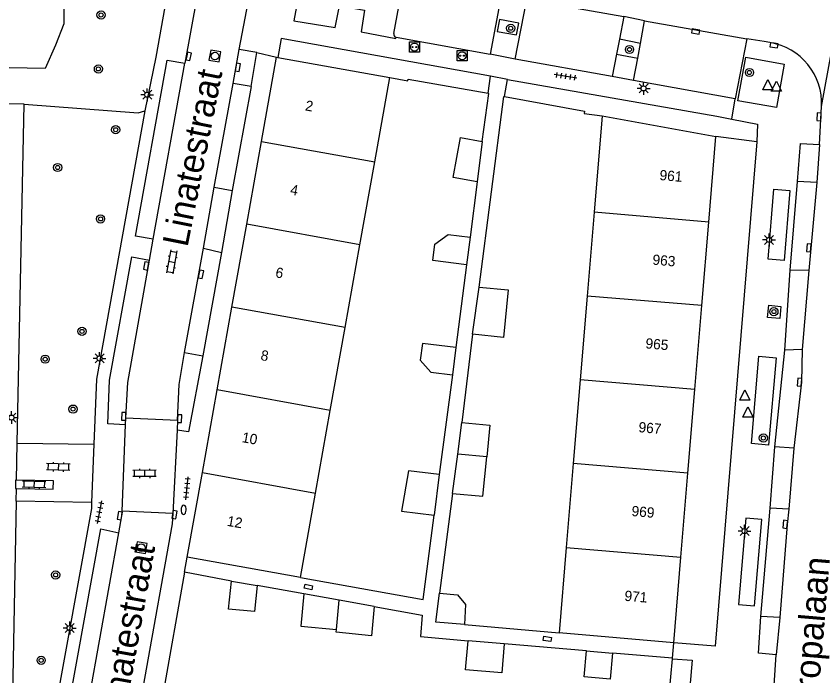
# Model space of a CAD drawing. Extents: x 131000 to 133014, y 396499 to 399001.
# Drawn here: x 131251.5 to 131330.3, y 397763.6 to 397827.9 of the extents above; entities that cross this region are included whole.
import ezdxf

# ---------------------------------------------------------------- set-up
doc = ezdxf.new("R2010")
doc.units = 0
for name, color, linetype in [('gg-afsc-erfafscheiding', 7, 'Continuous'), ('gg-afsc-hekwerk', 7, 'Continuous'), ('gg-afsc-muur', 7, 'Continuous'), ('gg-anno-huisnummerreeks BGT', 7, 'Continuous'), ('gg-anno-openbare ruimte label', 7, 'Continuous'), ('gg-bbg-bijgebouw', 7, 'Continuous'), ('gg-bbg-gedigitaliseerde bijgebouw', 7, 'Continuous'), ('gg-bbg-hoofdgebouw', 7, 'Continuous'), ('gg-bbg-tussenscheiding', 7, 'Continuous'), ('gg-knt-verharding', 7, 'Continuous'), ('gg-knt-verharding nz', 7, 'Continuous'), ('gt-grn-groengrens', 7, 'Continuous'), ('gt-grn-weggrens', 7, 'Continuous'), ('gt-symb-boom', 7, 'Continuous'), ('gt-symb-brandkraan', 7, 'Continuous'), ('gt-symb-klinker verharding', 7, 'Continuous'), ('gt-symb-kolk', 7, 'Continuous'), ('gt-symb-kolk center center', 7, 'Continuous'), ('gt-symb-laadpunt elektrisch vervoer', 7, 'Continuous'), ('gt-symb-lichtmast', 7, 'Continuous'), ('gt-symb-rioolschacht', 7, 'Continuous'), ('gt-symb-tegel verharding', 7, 'Continuous'), ('gt-symb-waterafsluiter', 7, 'Continuous')]:
    doc.layers.add(name, color=color, linetype=linetype)

# ---------------------------------------------------------------- blocks, each defined once
blk = doc.blocks.new('gt0-KOLK')
at = {"layer": 'gt-symb-kolk'}
blk.add_lwpolyline([(0, 0), (0.375, 0), (0.375, 0.4), (-0.375, 0.4), (-0.375, 0), (0, 0)], dxfattribs=at)
blk = doc.blocks.new('gt0-BOOM')
at = {"layer": 'gt-symb-boom'}
for radius in [0.4, 0.2]:
    blk.add_circle((0, 0), radius, dxfattribs=at)
blk = doc.blocks.new('gt0-LEV')
at = {"layer": 'gt-symb-laadpunt elektrisch vervoer'}
blk.add_lwpolyline([(-0.486, 0.501), (0.486, 0.501), (0.486, -0.499), (-0.486, -0.499)], close=True, dxfattribs=at)
for centre, radius in [((0, 0), 0.393), ((-0.186, 0), 0.0566), ((0.186, 0), 0.0566)]:
    blk.add_circle(centre, radius, dxfattribs=at)
blk = doc.blocks.new('gt0-LMAST')
at = {"layer": 'gt-symb-lichtmast'}
for p, q in [((-0.182, 0.173), (-0.447, 0.438)), ((-0.005, 0.246), (-0.005, 0.621)), ((0.172, 0.173), (0.437, 0.438)), ((-0.255, -0.004), (-0.63, -0.004)), ((-0.182, -0.181), (-0.447, -0.446)), ((-0.005, -0.254), (-0.005, -0.629)), ((0.437, -0.446), (0.172, -0.181)), ((0.245, -0.004), (0.62, -0.004))]:
    blk.add_line(p, q, dxfattribs=at)
blk.add_circle((-0.005, -0.004), 0.25, dxfattribs=at)
blk = doc.blocks.new('gt0-WAFSL')
at = {"layer": 'gt-symb-waterafsluiter'}
for p, q in [((-0.5, -0.333), (0, 0.667)), ((0, 0.667), (0.5, -0.333)), ((0.5, -0.333), (-0.5, -0.333))]:
    blk.add_line(p, q, dxfattribs=at)
blk = doc.blocks.new('gt0-TEG1')
at = {"layer": 'gt-symb-tegel verharding'}
for p, q in [((-1.125, 0), (1.125, 0)), ((-0.9, -0.25), (-0.9, 0.25)), ((-0.45, -0.25), (-0.45, 0.25)), ((0, -0.25), (0, 0.25)), ((0.45, -0.25), (0.45, 0.25)), ((0.9, -0.25), (0.9, 0.25))]:
    blk.add_line(p, q, dxfattribs=at)
blk = doc.blocks.new('gt0-KL1')
at = {"layer": 'gt-symb-klinker verharding'}
for p, q in [((-1.15, 0.3), (1.15, 0.3)), ((-1, -0.3), (-1, 0.3)), ((-0.5, 0.3), (-0.5, 0.45)), ((0, -0.3), (0, 0.3)), ((0.5, 0.3), (0.5, 0.45)), ((1, -0.3), (1, 0.3)), ((-1.15, -0.3), (1.15, -0.3)), ((-0.5, -0.45), (-0.5, -0.3)), ((0.5, -0.45), (0.5, -0.3))]:
    blk.add_line(p, q, dxfattribs=at)
blk = doc.blocks.new('gt0-KOLKCC')
at = {"layer": 'gt-symb-kolk center center'}
blk.add_lwpolyline([(-0.375, 0.2), (0.375, 0.2), (0.375, -0.2), (-0.375, -0.2)], close=True, dxfattribs=at)
blk = doc.blocks.new('gt0-RS')
at = {"layer": 'gt-symb-rioolschacht'}
blk.add_lwpolyline([(-0.5, -0.5), (0.5, -0.5), (0.5, 0.5), (-0.5, 0.5)], close=True, dxfattribs=at)
blk.add_circle((0, 0), 0.375, dxfattribs=at)
blk = doc.blocks.new('gt0-BR')
at = {"layer": 'gt-symb-brandkraan'}
for centre, radius, start, end in [((-0.244, 0), 0.206, 107.56694, 252.43307), ((0.599, -2.664), 3, 106.89205, 107.56694), ((0, -0.691), 0.938, 73.10799, 106.89205), ((-0.599, -2.664), 3, 72.43309, 73.10799), ((0.244, 0), 0.206, 287.56695, 72.43309), ((0.599, 2.664), 3, 252.43307, 253.10797), ((0, 0.691), 0.938, 253.10797, 286.89206), ((-0.599, 2.664), 3, 286.89206, 287.56695)]:
    blk.add_arc(centre, radius, start, end, dxfattribs=at)

msp = doc.modelspace()

# ---------------------------------------------------------------- linework, layer by layer
at = {"layer": 'gg-afsc-erfafscheiding'}
for p, q in [((131287.973, 397821.944), (131289.722, 397821.624)), ((131306.95, 397818.448), (131308.72, 397818.198)), ((131296.044, 397796.898), (131295.012, 397788.285)), ((131294.102, 397781.373), (131292.834, 397771.621)), ((131267.929, 397773.677), (131265.397, 397759.543)), ((131314.888, 397757.348), (131315.566, 397765.239)), ((131315.566, 397765.239), (131315.57, 397765.282))]:
    msp.add_line(p, q, dxfattribs=at)
at = {"layer": 'gg-afsc-hekwerk'}
for p, q in [((131252.26, 397819.343), (131242.502, 397819.558)), ((131251.592, 397786.262), (131252.26, 397819.343)), ((131251.484, 397780.604), (131250.967, 397753.901))]:
    msp.add_line(p, q, dxfattribs=at)
at = {"layer": 'gg-afsc-muur'}
for p, q in [((131296.499, 397811.762), (131295.806, 397806.366)), ((131295.455, 397803.66), (131294.42, 397795.6)), ((131294.089, 397792.95), (131292.807, 397783.203)), ((131272.501, 397772.819), (131267.929, 397773.677)), ((131279.58, 397771.576), (131275.009, 397772.37)), ((131295.27, 397768.561), (131304.5, 397767.759)), ((131307.171, 397766.012), (131299.155, 397766.689)), ((131315.57, 397765.282), (131309.721, 397765.78))]:
    msp.add_line(p, q, dxfattribs=at)
for points in [[(131289.722, 397821.624), (131289.749, 397821.787), (131297.576, 397820.41)], [(131296.711, 397801.509), (131299.092, 397820.111), (131299.156, 397820.099)], [(131296.992, 397815.717), (131297.629, 397820.401), (131297.576, 397820.41)], [(131299.156, 397820.099), (131306.99, 397818.678), (131306.95, 397818.448)], [(131279.237, 397773.165), (131291.23, 397771.013), (131292.301, 397779.253)], [(131286.448, 397770.34), (131291.143, 397769.481), (131290.961, 397767.399), (131295.612, 397766.992)]]:
    msp.add_lwpolyline(points, dxfattribs=at)
at = {"layer": 'gg-bbg-bijgebouw'}
for p, q in [((131296.992, 397815.717), (131296.499, 397811.762)), ((131295.806, 397806.366), (131295.455, 397803.66)), ((131294.42, 397795.6), (131294.089, 397792.95)), ((131292.807, 397783.203), (131292.301, 397779.253)), ((131272.501, 397772.819), (131275.009, 397772.37)), ((131283.011, 397770.959), (131279.58, 397771.576)), ((131286.448, 397770.34), (131283.011, 397770.959)), ((131299.155, 397766.689), (131295.612, 397766.992)), ((131307.171, 397766.012), (131309.721, 397765.78))]:
    msp.add_line(p, q, dxfattribs=at)
for points in [[(131296.499, 397811.762), (131294.162, 397812.183), (131294.866, 397816.1), (131296.992, 397815.717)], [(131275.009, 397772.37), (131274.758, 397769.834), (131272.23, 397770.085), (131272.501, 397772.819)], [(131309.721, 397765.78), (131309.49, 397763.24), (131306.941, 397763.472), (131307.171, 397766.012)]]:
    msp.add_lwpolyline(points, dxfattribs=at)
at = {"layer": 'gg-bbg-gedigitaliseerde bijgebouw'}
for p, q in [((131296.044, 397796.898), (131296.711, 397801.509)), ((131294.615, 397785.212), (131295.012, 397788.285)), ((131294.102, 397781.373), (131294.615, 397785.212))]:
    msp.add_line(p, q, dxfattribs=at)
for points in [[(131295.455, 397803.66), (131292.16, 397804.087), (131292.367, 397805.682), (131293.675, 397806.642), (131295.806, 397806.366)], [(131296.711, 397801.509), (131299.539, 397801.232), (131299.083, 397796.576), (131296.044, 397796.898)], [(131294.42, 397795.6), (131291.151, 397796.008), (131290.947, 397794.38), (131291.971, 397793.215), (131294.089, 397792.95)], [(131295.012, 397788.285), (131297.731, 397788.018), (131297.431, 397784.953)], [(131294.102, 397781.373), (131297.052, 397781.084), (131297.431, 397784.953)], [(131292.807, 397783.203), (131289.809, 397783.576), (131289.118, 397779.649), (131292.301, 397779.253)], [(131279.58, 397771.576), (131279.271, 397768.421), (131282.752, 397768.081)], [(131295.27, 397768.561), (131292.471, 397768.818), (131292.834, 397771.621)], [(131292.834, 397771.621), (131294.583, 397771.465), (131295.349, 397770.537), (131295.27, 397768.561)], [(131286.448, 397770.34), (131286.167, 397767.478), (131282.728, 397767.816), (131282.752, 397768.081)], [(131299.155, 397766.689), (131298.914, 397763.861), (131295.366, 397764.155), (131295.612, 397766.992)]]:
    msp.add_lwpolyline(points, dxfattribs=at)
at = {"layer": 'gg-bbg-hoofdgebouw'}
for p, q in [((131275.446, 397815.721), (131276.915, 397823.937)), ((131276.915, 397823.937), (131277.02, 397823.918)), ((131277.02, 397823.918), (131287.973, 397821.944)), ((131286.499, 397813.711), (131287.973, 397821.944)), ((131308.72, 397818.198), (131307.934, 397808.8)), ((131308.72, 397818.198), (131319.819, 397816.192)), ((131319.123, 397807.841), (131319.819, 397816.192)), ((131274.001, 397807.638), (131275.446, 397815.721)), ((131285.051, 397805.629), (131286.499, 397813.711)), ((131307.934, 397808.8), (131307.248, 397800.608)), ((131272.556, 397799.557), (131274.001, 397807.638)), ((131318.443, 397799.69), (131319.123, 397807.841)), ((131283.604, 397797.548), (131285.051, 397805.629)), ((131307.248, 397800.608), (131306.565, 397792.437)), ((131317.76, 397791.499), (131318.443, 397799.69)), ((131271.111, 397791.475), (131272.556, 397799.557)), ((131282.157, 397789.467), (131283.604, 397797.548)), ((131306.565, 397792.437), (131305.882, 397784.276)), ((131269.668, 397783.403), (131271.111, 397791.475)), ((131317.079, 397783.336), (131317.76, 397791.499)), ((131280.709, 397781.385), (131282.157, 397789.467)), ((131305.882, 397784.276), (131305.197, 397776.084)), ((131268.192, 397775.147), (131269.668, 397783.403)), ((131316.395, 397775.135), (131317.079, 397783.336)), ((131279.237, 397773.165), (131280.709, 397781.385)), ((131305.197, 397776.084), (131304.5, 397767.759)), ((131279.237, 397773.165), (131268.192, 397775.147)), ((131315.699, 397766.786), (131316.395, 397775.135)), ((131315.699, 397766.786), (131304.5, 397767.759))]:
    msp.add_line(p, q, dxfattribs=at)
at = {"layer": 'gg-bbg-tussenscheiding'}
for p, q in [((131275.446, 397815.721), (131286.499, 397813.711)), ((131319.123, 397807.841), (131307.934, 397808.8)), ((131285.051, 397805.629), (131274.001, 397807.638)), ((131318.443, 397799.69), (131307.248, 397800.608)), ((131283.604, 397797.548), (131272.556, 397799.557)), ((131317.76, 397791.499), (131306.565, 397792.437)), ((131282.157, 397789.467), (131271.111, 397791.475)), ((131297.431, 397784.953), (131294.615, 397785.212)), ((131317.079, 397783.336), (131305.882, 397784.276)), ((131269.668, 397783.403), (131280.709, 397781.385)), ((131305.197, 397776.084), (131316.395, 397775.135)), ((131282.752, 397768.081), (131283.011, 397770.959))]:
    msp.add_line(p, q, dxfattribs=at)
at = {"layer": 'gg-knt-verharding'}
for p, q in [((131266.282, 397830.415), (131265.11, 397823.935)), ((131269.214, 397830.182), (131267.95, 397823.341)), ((131288.349, 397826.243), (131289.109, 397830.326)), ((131298.879, 397830.039), (131297.767, 397824.224)), ((131300.227, 397823.729), (131301.339, 397829.612)), ((131273.247, 397824.7), (131274.141, 397829.269)), ((131310.83, 397827.915), (131310.397, 397825.68)), ((131312.846, 397827.5), (131310.83, 397827.915)), ((131312.439, 397825.27), (131312.846, 397827.5)), ((131288.585, 397825.889), (131297.767, 397824.224)), ((131310.397, 397825.68), (131310.119, 397824.245)), ((131312.439, 397825.27), (131310.397, 397825.68)), ((131322.838, 397825.718), (131321.695, 397819.882)), ((131324.519, 397825.454), (131322.838, 397825.718)), ((131312.18, 397823.846), (131312.439, 397825.27)), ((131325.082, 397825.365), (131324.519, 397825.454)), ((131274.977, 397824.407), (131273.247, 397824.7)), ((131274.426, 397821.07), (131274.977, 397824.407)), ((131310.119, 397824.245), (131309.694, 397822.052)), ((131310.119, 397824.245), (131312.18, 397823.846)), ((131265.11, 397823.935), (131264.051, 397818.687)), ((131309.694, 397822.052), (131300.227, 397823.729)), ((131311.781, 397821.659), (131312.18, 397823.846)), ((131297.576, 397820.41), (131297.81, 397822.074)), ((131299.156, 397820.099), (131299.471, 397821.755)), ((131274.426, 397821.07), (131272.589, 397810.935)), ((131321.695, 397819.882), (131311.781, 397821.659)), ((131329.943, 397815.408), (131330.141, 397819.118)), ((131323.833, 397815.685), (131319.819, 397816.192)), ((131327.072, 397803.153), (131327.796, 397811.818)), ((131272.589, 397810.935), (131271.529, 397804.867)), ((131264.489, 397804.145), (131264.855, 397806.168)), ((131271.529, 397804.867), (131269.694, 397794.783)), ((131326.544, 397795.333), (131327.072, 397803.153)), ((131325.587, 397785.905), (131326.544, 397795.333)), ((131262.161, 397788.046), (131262.199, 397788.749)), ((131262.199, 397788.749), (131267.232, 397788.517)), ((131261.825, 397779.637), (131262.161, 397788.046)), ((131267.232, 397788.517), (131267.189, 397787.553)), ((131267.189, 397787.553), (131266.774, 397779.406)), ((131251.523, 397782.655), (131251.592, 397786.262)), ((131251.592, 397786.262), (131259.079, 397786.17)), ((131259.079, 397786.17), (131258.849, 397780.472)), ((131325.103, 397779.942), (131325.587, 397785.905)), ((131251.484, 397780.604), (131251.508, 397781.848)), ((131258.849, 397780.472), (131251.484, 397780.604)), ((131324.22, 397769.345), (131325.103, 397779.942)), ((131266.774, 397779.406), (131261.825, 397779.637)), ((131325.5, 397762.665), (131325.715, 397765.611))]:
    msp.add_line(p, q, dxfattribs=at)
for points in [[(131289.109, 397830.326), (131279.464, 397832.24), (131278.588, 397827.48)], [(131278.588, 397827.48), (131282.644, 397826.843), (131283.057, 397828.95), (131285.503, 397828.515), (131285.166, 397826.408), (131288.565, 397825.75), (131288.585, 397825.889)], [(131298.676, 397827.604), (131298.464, 397826.455), (131300.35, 397826.107), (131300.561, 397827.257), (131298.676, 397827.604)], [(131297.81, 397822.074), (131277.356, 397825.752), (131277.02, 397823.918)], [(131264.855, 397806.168), (131263.131, 397806.468), (131266.22, 397823.656), (131267.95, 397823.341)], [(131322.727, 397823.938), (131326.499, 397823.265), (131325.74, 397819.014), (131321.968, 397819.687), (131322.727, 397823.938)], [(131299.471, 397821.755), (131319.911, 397818.175), (131321.363, 397817.897)], [(131264.051, 397818.687), (131259.334, 397792.502), (131259.079, 397786.17)], [(131321.363, 397817.897), (131323.897, 397817.411), (131323.833, 397815.685)], [(131323.833, 397815.685), (131319.76, 397766.463), (131315.699, 397766.786)], [(131327.796, 397811.818), (131328.096, 397815.523), (131329.943, 397815.408)], [(131326.5, 397804.099), (131324.913, 397804.227), (131325.461, 397811.054), (131327.049, 397810.927), (131326.5, 397804.099)], [(131262.161, 397788.046), (131260.417, 397788.164), (131260.6, 397792.423), (131262.782, 397804.461), (131264.489, 397804.145)], [(131324.863, 397798.537), (131324.976, 397799.722), (131326.171, 397799.608), (131326.058, 397798.423), (131324.863, 397798.537)], [(131269.694, 397794.783), (131268.316, 397787.374), (131267.189, 397787.553)], [(131324.027, 397794.759), (131325.69, 397794.614), (131324.946, 397786.086), (131323.282, 397786.232), (131324.027, 397794.759)], [(131251.523, 397782.655), (131251.426, 397782.657), (131251.411, 397781.85), (131251.508, 397781.848)], [(131251.508, 397781.848), (131255.103, 397781.779), (131255.119, 397782.585), (131251.523, 397782.655)], [(131258.849, 397780.472), (131258.826, 397779.905), (131255.172, 397759.627), (131256.953, 397759.361), (131255.785, 397752.668)], [(131266.774, 397779.406), (131266.722, 397778.398), (131261.317, 397748.22), (131260.781, 397744.505)], [(131261.513, 397777.512), (131261.807, 397779.169), (131261.825, 397779.637)], [(131322.024, 397770.518), (131323.605, 397770.385), (131324.32, 397778.823), (131322.738, 397778.957), (131322.024, 397770.518)], [(131258.417, 397760.37), (131256.63, 397760.674), (131259.755, 397777.904), (131261.513, 397777.512)], [(131325.715, 397765.611), (131323.983, 397765.771), (131324.22, 397769.345)], [(131315.566, 397765.239), (131317.49, 397765.087), (131316.833, 397757.196), (131314.888, 397757.348)]]:
    msp.add_lwpolyline(points, dxfattribs=at)
for centre, radius, start, end in [((131288.644, 397826.184), 0.301, 168.64728, 258.73285), ((131324.149, 397819.437), 6.001, 356.94887, 81.05422)]:
    msp.add_arc(centre, radius, start, end, dxfattribs=at)
at = {"layer": 'gg-knt-verharding nz'}
for p, q in [((131301.339, 397829.612), (131310.83, 397827.915)), ((131312.846, 397827.5), (131322.838, 397825.718)), ((131272.66, 397821.365), (131273.247, 397824.7)), ((131264.855, 397806.168), (131267.95, 397823.341)), ((131270.818, 397811.258), (131272.66, 397821.365)), ((131274.426, 397821.07), (131272.66, 397821.365)), ((131329.943, 397815.408), (131329.661, 397811.702)), ((131329.661, 397811.702), (131327.796, 397811.818)), ((131329.661, 397811.702), (131328.911, 397803.109)), ((131269.766, 397805.301), (131270.818, 397811.258)), ((131270.818, 397811.258), (131272.589, 397810.935)), ((131267.927, 397795.105), (131269.766, 397805.301)), ((131269.766, 397805.301), (131271.529, 397804.867)), ((131328.911, 397803.109), (131327.072, 397803.153)), ((131328.911, 397803.109), (131328.26, 397795.399)), ((131267.927, 397795.105), (131269.694, 397794.783)), ((131328.26, 397795.399), (131326.544, 397795.333)), ((131327.441, 397785.782), (131325.587, 397785.905)), ((131327.441, 397785.782), (131326.95, 397779.817)), ((131326.95, 397779.817), (131325.103, 397779.942)), ((131258.417, 397760.37), (131261.513, 397777.512)), ((131326.069, 397769.26), (131324.22, 397769.345)), ((131326.069, 397769.26), (131325.715, 397765.611))]:
    msp.add_line(p, q, dxfattribs=at)
for points in [[(131262.199, 397788.749), (131262.381, 397792.193), (131264.489, 397804.145)], [(131267.232, 397788.517), (131267.4, 397792), (131267.927, 397795.105)], [(131328.26, 397795.399), (131328.191, 397792.21), (131327.441, 397785.782)], [(131326.95, 397779.817), (131326.794, 397778.328), (131326.069, 397769.26)]]:
    msp.add_lwpolyline(points, dxfattribs=at)
at = {"layer": 'gt-grn-groengrens'}
for points in [[(131249.762, 397833.232), (131251.916, 397831.654), (131254.689, 397830.849), (131256.12, 397829.417), (131256.12, 397827.18), (131255.315, 397825.122), (131254.309, 397822.827), (131215.757, 397823.545), (131215.692, 397820.046)], [(131252.26, 397819.343), (131263.39, 397818.503), (131264.051, 397818.687)]]:
    msp.add_lwpolyline(points, dxfattribs=at)
at = {"layer": 'gt-grn-weggrens'}
for p, q in [((131330.141, 397819.118), (131332.87, 397834.047)), ((131274.977, 397824.407), (131276.915, 397823.937)), ((131300.227, 397823.729), (131297.767, 397824.224)), ((131299.471, 397821.755), (131297.81, 397822.074)), ((131311.781, 397821.659), (131309.694, 397822.052)), ((131321.363, 397817.897), (131321.695, 397819.882)), ((131267.929, 397773.677), (131268.192, 397775.147)), ((131315.57, 397765.282), (131315.699, 397766.786))]:
    msp.add_line(p, q, dxfattribs=at)

# ---------------------------------------------------------------- block references
at = {"layer": 'gt-symb-boom'}
for p in [(131259.772, 397828.056), (131299.782, 397826.761), (131311.378, 397824.688), (131259.513, 397822.792), (131323.095, 397822.444), (131261.203, 397816.857), (131255.525, 397813.169), (131259.72, 397808.155), (131325.484, 397799.109), (131257.912, 397797.179), (131254.307, 397794.464), (131257.036, 397789.595), (131324.459, 397786.773), (131255.328, 397773.414), (131253.922, 397765.082)]:
    msp.add_blockref('gt0-BOOM', p, dxfattribs=at)
at = {"layer": 'gt-symb-brandkraan', "rotation": 86.3879250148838}
msp.add_blockref('gt0-BR', (131267.834, 397779.761), dxfattribs=at)
at = {"layer": 'gt-symb-klinker verharding'}
for p, rotation in [((131266.669, 397803.968), -100.07433273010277), ((131255.591, 397783.943), 178.45338970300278), ((131264.015, 397783.315), -179.59893609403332), ((131253.224, 397782.235), 178.45338970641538)]:
    msp.add_blockref('gt0-KL1', p, dxfattribs=dict(at, rotation=rotation))
at = {"layer": 'gt-symb-kolk'}
for p, rotation in [((131317.874, 397826.628), 170.1513776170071), ((131325.519, 397825.295), 171.25383773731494), ((131268.131, 397824.052), -101.12477620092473), ((131272.944, 397822.977), -99.99302006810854), ((131330.087, 397818.107), 86.96313105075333), ((131329.104, 397805.308), 84.60853660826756), ((131264.362, 397803.536), 80.09492079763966), ((131269.333, 397802.778), -100.36632260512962), ((131328.188, 397792.207), 86.10210376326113), ((131262.188, 397788.892), 88.16532707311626), ((131267.238, 397788.673), -92.52190794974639), ((131261.807, 397779.169), 79.92566727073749), ((131266.747, 397779.317), -98.51093419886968), ((131326.794, 397778.328), 84.03296237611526)]:
    msp.add_blockref('gt0-KOLK', p, dxfattribs=dict(at, rotation=rotation))
at = {"layer": 'gt-symb-kolk center center'}
for p, rotation in [((131280.02, 397772.239), 166.70041567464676), ((131303.364, 397767.171), -8.397572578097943)]:
    msp.add_blockref('gt0-KOLKCC', p, dxfattribs=dict(at, rotation=rotation))
at = {"layer": 'gt-symb-laadpunt elektrisch vervoer'}
for p in [(131290.381, 397824.923), (131295.036, 397824.079)]:
    msp.add_blockref('gt0-LEV', p, dxfattribs=at)
at = {"layer": 'gt-symb-lichtmast'}
for p in [(131264.282, 397820.276), (131312.763, 397820.895), (131325.013, 397806.106), (131259.625, 397794.542), (131251.022, 397788.772), (131322.623, 397777.691), (131256.71, 397768.233)]:
    msp.add_blockref('gt0-LMAST', p, dxfattribs=at)
at = {"layer": 'gt-symb-rioolschacht'}
for p, rotation in [((131270.885, 397824.045), -99.72596567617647), ((131263.696, 397776.072), -99.50001059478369)]:
    msp.add_blockref('gt0-RS', p, dxfattribs=dict(at, rotation=rotation))
at = {"layer": 'gt-symb-tegel verharding'}
for p, rotation in [((131305.14, 397822.067), 171.3757712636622), ((131268.152, 397781.873), 84.43197594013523), ((131259.605, 397779.546), -101.29870020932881)]:
    msp.add_blockref('gt0-TEG1', p, dxfattribs=dict(at, rotation=rotation))
at = {"layer": 'gt-symb-waterafsluiter'}
for p in [(131324.893, 397821.095), (131325.729, 397820.946), (131322.641, 397790.798), (131322.951, 397789.144)]:
    msp.add_blockref('gt0-WAFSL', p, dxfattribs=at)

# ---------------------------------------------------------------- texts
at = {"layer": 'gg-anno-huisnummerreeks BGT'}
for s, rotation, p in [('2', 349.9, (131279.657, 397818.753)), ('961', 355.2, (131314.283, 397811.949)), ('4', 349.9, (131278.191, 397810.552)), ('963', 355.2, (131313.595, 397803.698)), ('6', 349.9, (131276.746, 397802.469)), ('965', 355.2, (131312.913, 397795.527)), ('8', 349.9, (131275.301, 397794.388)), ('967', 355.2, (131312.231, 397787.35)), ('10', 349.9, (131273.474, 397786.379)), ('969', 355.2, (131311.549, 397779.168)), ('12', 349.9, (131272.015, 397778.215)), ('971', 355.2, (131310.859, 397770.893))]:
    msp.add_text(s, height=1, rotation=rotation, dxfattribs=at).set_placement(p)
at = {"layer": 'gg-anno-openbare ruimte label'}
for s, rotation, p in [('Linatestraat', 78.7, (131268.205, 397805.327)), ('Linatestraat', 79.8, (131261.972, 397758.965)), ('Europalaan', 85.2, (131329.53, 397758.029))]:
    msp.add_text(s, height=2.5, rotation=rotation, dxfattribs=at).set_placement(p)

doc.saveas('drawing.dxf')
